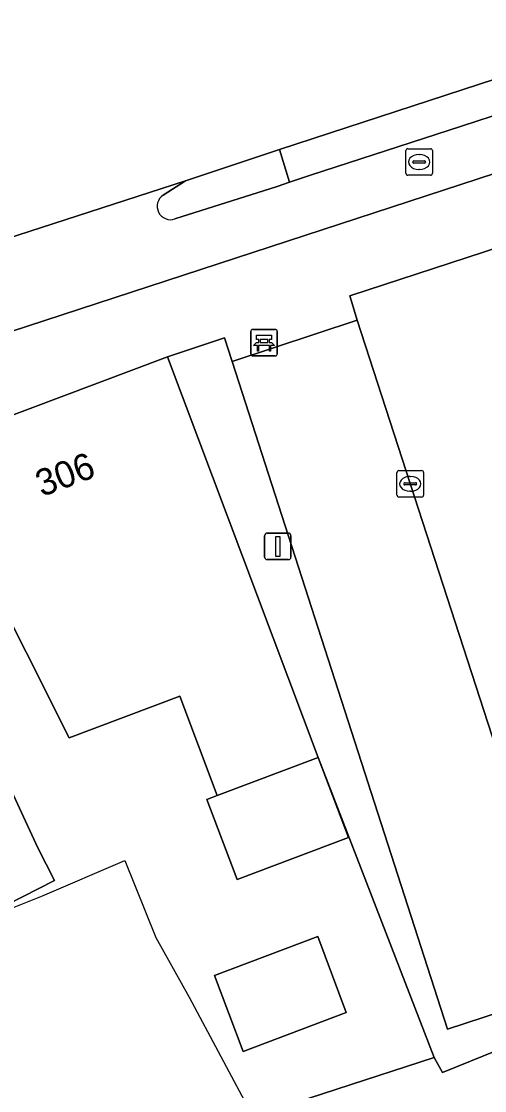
# Model space of a CAD drawing. Extents: x 163008 to 163854, y 382777 to 383982.
# Drawn here: x 163195.74 to 163213.17, y 383562.65 to 383602.9 of the extents above; entities that cross this region are included whole.
import ezdxf

# ---------------------------------------------------------------- set-up
doc = ezdxf.new("R2010")
doc.units = 0
for name, color, linetype in [('IMGEO_Bank', 7, 'Continuous'), ('IMGEO_Berm_open', 7, 'Continuous'), ('IMGEO_Erf', 7, 'Continuous'), ('IMGEO_Fietspad_open', 7, 'Continuous'), ('IMGEO_Groenvoorziening', 7, 'Continuous'), ('IMGEO_Kolk', 7, 'Continuous'), ('IMGEO_Lichtmast', 7, 'Continuous'), ('IMGEO_Muur', 7, 'Continuous'), ('IMGEO_Pand', 7, 'Continuous'), ('IMGEO_Pand_nummerreeks', 7, 'Continuous'), ('IMGEO_Parkeervlak_open', 7, 'Continuous'), ('IMGEO_Rijbaan_lokaal_gesloten', 7, 'Continuous'), ('IMGEO_Rijbaan_lokaal_open', 7, 'Continuous'), ('IMGEO_Rioolput', 7, 'Continuous'), ('IMGEO_Verkeerseiland_open', 7, 'Continuous'), ('IMGEO_Voetpad_open', 7, 'Continuous')]:
    doc.layers.add(name, color=color, linetype=linetype)

msp = doc.modelspace()

# ---------------------------------------------------------------- linework, layer by layer
at = {"layer": 'IMGEO_Bank'}
for p, q in [((163204.445, 383591.304), (163205.286, 383591.304)), ((163205.286, 383591.304), (163204.445, 383591.304)), ((163204.37, 383590.379), (163204.37, 383591.22)), ((163204.37, 383591.22), (163204.37, 383590.379)), ((163204.679, 383590.81), (163204.679, 383590.916)), ((163204.723, 383590.916), (163204.723, 383590.81)), ((163205.011, 383590.922), (163204.729, 383590.922)), ((163205.017, 383590.81), (163205.017, 383590.916)), ((163205.061, 383590.916), (163205.061, 383590.81)), ((163205.37, 383591.229), (163205.37, 383590.388)), ((163205.37, 383590.388), (163205.37, 383591.229)), ((163205.067, 383590.702), (163204.674, 383590.702)), ((163204.729, 383590.804), (163205.011, 383590.804)), ((163205.295, 383590.304), (163204.454, 383590.304)), ((163204.454, 383590.304), (163205.295, 383590.304))]:
    msp.add_line(p, q, dxfattribs=at)
for points in [[(163204.673, 383590.922), (163204.587, 383590.922), (163204.587, 383591.083), (163205.15, 383591.083), (163205.15, 383590.922), (163205.067, 383590.922)], [(163204.617, 383590.702), (163204.475, 383590.702), (163204.587, 383590.804), (163204.673, 383590.804)], [(163204.667, 383590.695), (163204.667, 383590.488), (163204.624, 383590.488), (163204.624, 383590.695)], [(163205.067, 383590.804), (163205.15, 383590.804), (163205.262, 383590.702), (163205.123, 383590.702)], [(163205.117, 383590.695), (163205.117, 383590.488), (163205.073, 383590.488), (163205.073, 383590.695)]]:
    msp.add_lwpolyline(points, dxfattribs=at)
for centre, radius, start, end in [((163204.448, 383591.226), 0.0779, 92.4484, 184.2845), ((163204.448, 383591.226), 0.0779, 92.4484, 184.2845), ((163205.292, 383591.226), 0.0779, 2.4484, 94.2845), ((163205.292, 383591.226), 0.0779, 2.4484, 94.2845), ((163204.672, 383590.915), 0.00671, 2.8957, 87.1043), ((163204.729, 383590.915), 0.00671, 92.8957, 177.1043), ((163205.011, 383590.915), 0.00671, 2.8957, 87.1043), ((163205.068, 383590.915), 0.00671, 92.8957, 177.1043), ((163204.617, 383590.695), 0.00671, 2.8957, 87.1043), ((163204.674, 383590.695), 0.00671, 92.8957, 177.1043), ((163204.672, 383590.811), 0.00671, 272.8957, 357.1043), ((163204.729, 383590.811), 0.00671, 182.8957, 267.1043), ((163205.011, 383590.811), 0.00671, 272.8957, 357.1043), ((163205.068, 383590.811), 0.00671, 182.8957, 267.1043), ((163205.066, 383590.695), 0.00671, 2.8957, 87.1043), ((163205.123, 383590.695), 0.00671, 92.8957, 177.1043), ((163204.448, 383590.382), 0.0779, 182.4484, 274.2845), ((163204.448, 383590.382), 0.0779, 182.4484, 274.2845), ((163205.292, 383590.382), 0.0779, 272.4484, 4.2845), ((163205.292, 383590.382), 0.0779, 272.4484, 4.2845)]:
    msp.add_arc(centre, radius, start, end, dxfattribs=at)
at = {"layer": 'IMGEO_Berm_open'}
msp.add_lwpolyline([(163214, 383599.504), (163213.597, 383600.731), (163205.454, 383598.071), (163205.825, 383596.845), (163206.623, 383597.104), (163212.305, 383598.953)], close=True, dxfattribs=at)
at = {"layer": 'IMGEO_Erf'}
for points in [[(163209.327, 383546.99), (163210.082, 383549.931), (163207.536, 383555.238), (163204.446, 383561.681), (163211.278, 383563.895), (163206.912, 383575.186), (163208.046, 383572.174), (163203.855, 383570.595), (163202.721, 383573.607), (163203.112, 383573.754), (163201.702, 383577.497), (163197.537, 383575.929), (163194.304, 383582.35)], [(163191.745, 383581.753), (163196.354, 383571.794), (163196.982, 383570.557), (163193.383, 383568.73)]]:
    msp.add_lwpolyline(points, dxfattribs=at)
msp.add_lwpolyline([(163203.004, 383566.983), (163206.889, 383568.447), (163207.966, 383565.589), (163204.081, 383564.125)], close=True, dxfattribs=at)
at = {"layer": 'IMGEO_Fietspad_open'}
for points in [[(163227.273, 383603.884), (163214, 383599.504), (163212.305, 383598.953), (163206.623, 383597.104), (163205.825, 383596.845), (163205.366, 383596.686), (163201.515, 383595.458)], [(163165.737, 383581.534), (163177.201, 383585.275), (163189.429, 383589.292), (163227.938, 383601.879)], [(163201.071, 383596.353), (163201.91, 383596.897), (163193.778, 383594.259)]]:
    msp.add_lwpolyline(points, dxfattribs=at)
msp.add_arc((163201.355, 383595.936), 0.504, 124.2392, 288.5318, dxfattribs=at)
at = {"layer": 'IMGEO_Groenvoorziening'}
for points in [[(163224.444, 383568.537), (163225.027, 383568.773), (163225.007, 383569.02), (163227.885, 383570.033), (163227.847, 383570.225), (163226.959, 383569.921), (163222.22, 383568.373), (163216.524, 383566.513), (163211.77, 383564.96), (163203.671, 383590.093), (163203.382, 383590.989), (163201.234, 383590.272), (163206.912, 383575.186), (163211.278, 383563.895), (163211.588, 383563.335)], [(163224.444, 383568.537), (163211.588, 383563.335), (163211.278, 383563.895), (163204.446, 383561.681), (163207.536, 383555.238), (163210.082, 383549.931), (163209.327, 383546.99), (163207.436, 383544.678), (163204.989, 383542.801), (163207.169, 383539.271), (163207.243, 383539.313), (163209.009, 383536.228), (163209.098, 383536.078), (163211.882, 383537.646), (163213.032, 383538.22), (163214.681, 383539.043), (163216.383, 383539.819), (163215.785, 383541.288), (163218.806, 383542.506), (163219.33, 383540.976), (163219.553, 383541.063), (163223.293, 383542.296), (163226.51, 383543.15)]]:
    msp.add_lwpolyline(points, close=True, dxfattribs=at)
msp.add_lwpolyline([(163171.476, 383579.406), (163167.453, 383577.375), (163167.542, 383567.909), (163190.955, 383567.498), (163193.383, 383568.73), (163196.982, 383570.557), (163196.354, 383571.794), (163191.745, 383581.753), (163189.98, 383580.853), (163193.457, 383573.221), (163184.97, 383569.73), (163184.42, 383571.112), (163179.716, 383582.349)], dxfattribs=at)
at = {"layer": 'IMGEO_Kolk'}
for p, q in [((163209.874, 383585.063), (163209.874, 383585.915)), ((163209.949, 383585.989), (163210.801, 383585.989)), ((163210.362, 383585.769), (163210.387, 383585.769)), ((163210.875, 383585.915), (163210.875, 383585.063)), ((163210.133, 383585.483), (163210.133, 383585.495)), ((163210.571, 383585.446), (163210.173, 383585.446)), ((163210.176, 383585.532), (163210.574, 383585.532)), ((163210.617, 383585.495), (163210.617, 383585.483)), ((163210.801, 383584.989), (163209.949, 383584.989)), ((163210.385, 383585.209), (163210.36, 383585.209))]:
    msp.add_line(p, q, dxfattribs=at)
for points in [[(163209.874, 383585.063), (163209.874, 383585.915)], [(163209.949, 383585.989), (163210.801, 383585.989)], [(163210.875, 383585.915), (163210.875, 383585.063)], [(163210.801, 383584.989), (163209.949, 383584.989)]]:
    msp.add_lwpolyline(points, dxfattribs=at)
for centre, radius, start, end in [((163209.951, 383585.913), 0.0765, 91.552, 178.448), ((163209.951, 383585.913), 0.0765, 91.552, 178.448), ((163210.799, 383585.913), 0.0765, 1.552, 88.448), ((163210.799, 383585.913), 0.0765, 1.552, 88.448), ((163210.173, 383585.492), 0.0403, 85.8775, 175.7526), ((163210.17, 383585.482), 0.0366, 178.938, 274.7102), ((163210.574, 383585.489), 0.043, 264.8664, 352.4533), ((163210.578, 383585.494), 0.0386, 1.7309, 96.639), ((163209.951, 383585.065), 0.0765, 181.552, 268.448), ((163209.951, 383585.065), 0.0765, 181.552, 268.448), ((163210.799, 383585.065), 0.0765, 271.552, 358.448), ((163210.799, 383585.065), 0.0765, 271.552, 358.448)]:
    msp.add_arc(centre, radius, start, end, dxfattribs=at)
for centre, major_axis, ratio, start_param, end_param in [((163210.361, 383585.489), (-0.387, 0.002), 0.722429, 4.712389, 7.853982), ((163210.386, 383585.489), (-0.39, 0.002), 0.717154, 1.570796, 4.712389)]:
    msp.add_ellipse(centre, major_axis=major_axis, ratio=ratio, start_param=start_param, end_param=end_param, dxfattribs=at)
at = {"layer": 'IMGEO_Lichtmast'}
for p, q in [((163204.894, 383582.735), (163204.894, 383583.535)), ((163204.894, 383583.535), (163204.894, 383582.735)), ((163204.994, 383583.635), (163205.784, 383583.635)), ((163205.784, 383583.635), (163204.994, 383583.635)), ((163205.884, 383583.535), (163205.884, 383582.735)), ((163205.884, 383582.735), (163205.884, 383583.535)), ((163205.784, 383582.635), (163204.994, 383582.635)), ((163204.994, 383582.635), (163205.784, 383582.635))]:
    msp.add_line(p, q, dxfattribs=at)
msp.add_lwpolyline([(163205.314, 383583.51), (163205.464, 383583.51), (163205.464, 383582.76), (163205.314, 383582.76), (163205.314, 383583.51)], dxfattribs=at)
for centre, start, end in [((163204.994, 383583.535), 90, 180), ((163204.994, 383583.535), 90, 180), ((163205.784, 383583.535), 0, 90), ((163205.784, 383583.535), 360, 90), ((163204.994, 383582.735), 180, 270), ((163204.994, 383582.735), 180, 270), ((163205.784, 383582.735), 270, 0), ((163205.784, 383582.735), 270, 0)]:
    msp.add_arc(centre, 0.1, start, end, dxfattribs=at)
at = {"layer": 'IMGEO_Muur'}
for points in [[(163193.383, 383568.73), (163196.537, 383569.982), (163199.633, 383571.307)], [(163199.633, 383571.307), (163200.798, 383568.411), (163202.047, 383566.163), (163204.439, 383561.696)]]:
    msp.add_lwpolyline(points, dxfattribs=at)
at = {"layer": 'IMGEO_Pand'}
for points in [[(163201.234, 383590.272), (163192.05, 383586.814), (163194.304, 383582.35), (163197.537, 383575.929), (163201.702, 383577.497), (163203.112, 383573.754), (163206.912, 383575.186)], [(163206.912, 383575.186), (163203.112, 383573.754), (163202.721, 383573.607), (163203.855, 383570.595), (163208.046, 383572.174)], [(163203.004, 383566.983), (163204.081, 383564.125), (163207.966, 383565.589), (163206.889, 383568.447)]]:
    msp.add_lwpolyline(points, close=True, dxfattribs=at)
at = {"layer": 'IMGEO_Parkeervlak_open'}
msp.add_lwpolyline([(163208.381, 383591.645), (163203.671, 383590.093), (163211.77, 383564.96), (163216.524, 383566.513)], close=True, dxfattribs=at)
at = {"layer": 'IMGEO_Rijbaan_lokaal_gesloten'}
msp.add_lwpolyline([(163182.874, 383590.684), (163187.392, 383592.153), (163193.078, 383594.015), (163193.778, 383594.259), (163201.91, 383596.897), (163205.454, 383598.071), (163213.597, 383600.731), (163214.956, 383601.18), (163233.054, 383607.14), (163236.408, 383608.071), (163243.205, 383609.62)], dxfattribs=at)
at = {"layer": 'IMGEO_Rijbaan_lokaal_open'}
msp.add_lwpolyline([(163214.068, 383593.5), (163213.777, 383594.426), (163208.099, 383592.565), (163208.381, 383591.645), (163216.524, 383566.513), (163222.22, 383568.373)], close=True, dxfattribs=at)
at = {"layer": 'IMGEO_Rioolput'}
for p, q in [((163210.207, 383597.178), (163210.207, 383598.03)), ((163210.282, 383598.104), (163211.134, 383598.104)), ((163210.695, 383597.884), (163210.72, 383597.884)), ((163211.208, 383598.03), (163211.208, 383597.178)), ((163210.466, 383597.598), (163210.466, 383597.61)), ((163210.904, 383597.561), (163210.506, 383597.561)), ((163210.509, 383597.647), (163210.907, 383597.647)), ((163210.95, 383597.61), (163210.95, 383597.598)), ((163211.134, 383597.104), (163210.282, 383597.104)), ((163210.718, 383597.324), (163210.693, 383597.324))]:
    msp.add_line(p, q, dxfattribs=at)
for points in [[(163210.207, 383597.178), (163210.207, 383598.03)], [(163210.282, 383598.104), (163211.134, 383598.104)], [(163211.208, 383598.03), (163211.208, 383597.178)], [(163211.134, 383597.104), (163210.282, 383597.104)]]:
    msp.add_lwpolyline(points, dxfattribs=at)
for centre, radius, start, end in [((163210.284, 383598.028), 0.0765, 91.552, 178.448), ((163210.284, 383598.028), 0.0765, 91.552, 178.448), ((163211.132, 383598.028), 0.0765, 1.552, 88.448), ((163211.132, 383598.028), 0.0765, 1.552, 88.448), ((163210.506, 383597.607), 0.0403, 85.8775, 175.7526), ((163210.503, 383597.597), 0.0366, 178.938, 274.7102), ((163210.907, 383597.604), 0.043, 264.8664, 352.4533), ((163210.911, 383597.609), 0.0386, 1.7309, 96.639), ((163210.284, 383597.18), 0.0765, 181.552, 268.448), ((163210.284, 383597.18), 0.0765, 181.552, 268.448), ((163211.132, 383597.18), 0.0765, 271.552, 358.448), ((163211.132, 383597.18), 0.0765, 271.552, 358.448)]:
    msp.add_arc(centre, radius, start, end, dxfattribs=at)
for centre, major_axis, ratio, start_param, end_param in [((163210.694, 383597.604), (-0.387, 0.002), 0.722429, 4.712389, 7.853982), ((163210.719, 383597.604), (-0.39, 0.002), 0.717154, 1.570796, 4.712389)]:
    msp.add_ellipse(centre, major_axis=major_axis, ratio=ratio, start_param=start_param, end_param=end_param, dxfattribs=at)
at = {"layer": 'IMGEO_Verkeerseiland_open'}
for points in [[(163205.825, 383596.845), (163205.454, 383598.071), (163201.91, 383596.897), (163201.071, 383596.353)], [(163201.515, 383595.458), (163205.366, 383596.686), (163205.825, 383596.845)]]:
    msp.add_lwpolyline(points, dxfattribs=at)
msp.add_arc((163201.355, 383595.936), 0.504, 124.2392, 288.5318, dxfattribs=at)
at = {"layer": 'IMGEO_Voetpad_open'}
for points in [[(163192.05, 383586.814), (163201.234, 383590.272), (163203.382, 383590.989), (163203.671, 383590.093), (163208.381, 383591.645), (163208.099, 383592.565), (163213.777, 383594.426), (163218.524, 383595.998), (163220.816, 383596.757), (163220.588, 383597.522), (163227.971, 383599.727), (163235.355, 383601.932), (163238.457, 383602.891)], [(163227.938, 383601.879), (163189.429, 383589.292), (163177.201, 383585.275), (163165.737, 383581.534)]]:
    msp.add_lwpolyline(points, dxfattribs=at)

# ---------------------------------------------------------------- texts
at = {"layer": 'IMGEO_Pand_nummerreeks'}
msp.add_text('306', height=1, rotation=20.6326, dxfattribs=at).set_placement((163196.508, 383584.988))

doc.saveas('drawing.dxf')
